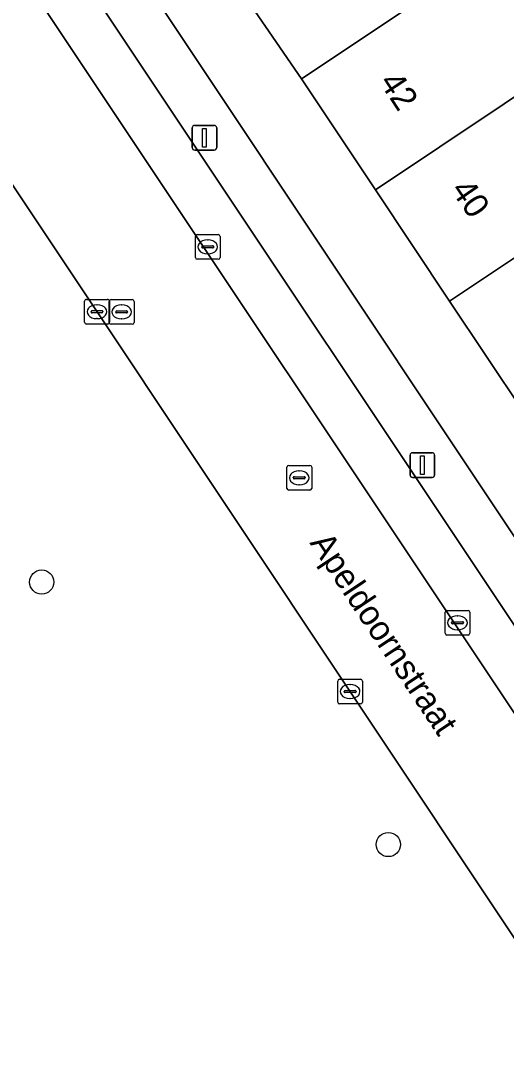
# Model space of a CAD drawing. Extents: x 158352 to 159489, y 383828 to 384603.
# Drawn here: x 158665.59 to 158685.25, y 384250.56 to 384292.05 of the extents above; entities that cross this region are included whole.
import ezdxf

# ---------------------------------------------------------------- set-up
doc = ezdxf.new("R2010")
doc.units = 0
for name, color, linetype in [('IMGEO_Boom', 7, 'Continuous'), ('IMGEO_Erf', 7, 'Continuous'), ('IMGEO_Groenvoorziening', 7, 'Continuous'), ('IMGEO_Kolk', 7, 'Continuous'), ('IMGEO_Lichtmast', 7, 'Continuous'), ('IMGEO_Openbare_ruimte_label', 7, 'Continuous'), ('IMGEO_Pand', 7, 'Continuous'), ('IMGEO_Pand_nummerreeks', 7, 'Continuous'), ('IMGEO_Parkeervlak_open', 7, 'Continuous'), ('IMGEO_Rijbaan_lokaal_open', 7, 'Continuous'), ('IMGEO_Rioolput', 7, 'Continuous'), ('IMGEO_Voetpad_open', 7, 'Continuous')]:
    doc.layers.add(name, color=color, linetype=linetype)

msp = doc.modelspace()

# ---------------------------------------------------------------- linework, layer by layer
at = {"layer": 'IMGEO_Boom'}
for centre in [(158666.45, 384269.362), (158680.469, 384258.759)]:
    msp.add_circle(centre, 0.489, dxfattribs=at)
at = {"layer": 'IMGEO_Erf'}
for points in [[(158686.834, 384318.782), (158684.84, 384321.77), (158684.731, 384321.934), (158661.89, 384306.702), (158737.694, 384193.032)], [(158685.932, 384276.235), (158682.944, 384280.716), (158679.946, 384285.214), (158676.958, 384289.696), (158673.9, 384294.152), (158670.901, 384298.647), (158667.975, 384303.17), (158664.824, 384307.897), (158672.637, 384313.107), (158675.785, 384308.374), (158678.774, 384303.893), (158681.773, 384299.397), (158684.797, 384294.918), (158687.761, 384290.42)]]:
    msp.add_lwpolyline(points, dxfattribs=at)
at = {"layer": 'IMGEO_Groenvoorziening'}
msp.add_lwpolyline([(158676.85, 384240.205), (158676.655, 384237.291), (158677.441, 384236.091), (158688.572, 384243.403), (158688.066, 384244.157), (158691.316, 384246.356), (158655.789, 384299.623)], dxfattribs=at)
at = {"layer": 'IMGEO_Kolk'}
for p, q in [((158672.664, 384282.477), (158672.664, 384283.329)), ((158672.739, 384283.403), (158673.591, 384283.403)), ((158673.152, 384283.183), (158673.177, 384283.183)), ((158673.665, 384283.329), (158673.665, 384282.477)), ((158672.923, 384282.897), (158672.923, 384282.909)), ((158673.361, 384282.86), (158672.963, 384282.86)), ((158672.966, 384282.946), (158673.364, 384282.946)), ((158673.407, 384282.909), (158673.407, 384282.897)), ((158673.591, 384282.403), (158672.739, 384282.403)), ((158673.175, 384282.623), (158673.15, 384282.623)), ((158668.186, 384279.858), (158668.186, 384280.71)), ((158668.261, 384280.784), (158669.113, 384280.784)), ((158669.187, 384280.71), (158669.187, 384279.858)), ((158668.445, 384280.278), (158668.445, 384280.29)), ((158668.883, 384280.241), (158668.485, 384280.241)), ((158668.488, 384280.327), (158668.886, 384280.327)), ((158668.674, 384280.564), (158668.699, 384280.564)), ((158668.929, 384280.29), (158668.929, 384280.278)), ((158668.697, 384280.004), (158668.672, 384280.004)), ((158669.113, 384279.784), (158668.261, 384279.784)), ((158682.841, 384268.219), (158683.693, 384268.219)), ((158682.766, 384267.293), (158682.766, 384268.145)), ((158683.254, 384267.999), (158683.279, 384267.999)), ((158683.767, 384268.145), (158683.767, 384267.293)), ((158683.025, 384267.713), (158683.025, 384267.725)), ((158683.463, 384267.676), (158683.065, 384267.676)), ((158683.068, 384267.762), (158683.466, 384267.762)), ((158683.277, 384267.439), (158683.252, 384267.439)), ((158683.509, 384267.725), (158683.509, 384267.713)), ((158683.693, 384267.219), (158682.841, 384267.219)), ((158678.421, 384264.513), (158678.421, 384265.365)), ((158678.496, 384265.439), (158679.348, 384265.439)), ((158679.422, 384265.365), (158679.422, 384264.513)), ((158678.68, 384264.933), (158678.68, 384264.945)), ((158679.118, 384264.896), (158678.72, 384264.896)), ((158678.723, 384264.982), (158679.121, 384264.982)), ((158678.909, 384265.219), (158678.934, 384265.219)), ((158679.164, 384264.945), (158679.164, 384264.933)), ((158678.932, 384264.659), (158678.907, 384264.659)), ((158679.348, 384264.439), (158678.496, 384264.439))]:
    msp.add_line(p, q, dxfattribs=at)
for points in [[(158672.664, 384282.477), (158672.664, 384283.329)], [(158672.739, 384283.403), (158673.591, 384283.403)], [(158673.665, 384283.329), (158673.665, 384282.477)], [(158673.591, 384282.403), (158672.739, 384282.403)], [(158668.186, 384279.858), (158668.186, 384280.71)], [(158668.261, 384280.784), (158669.113, 384280.784)], [(158669.187, 384280.71), (158669.187, 384279.858)], [(158669.113, 384279.784), (158668.261, 384279.784)], [(158682.841, 384268.219), (158683.693, 384268.219)], [(158682.766, 384267.293), (158682.766, 384268.145)], [(158683.767, 384268.145), (158683.767, 384267.293)], [(158683.693, 384267.219), (158682.841, 384267.219)], [(158678.421, 384264.513), (158678.421, 384265.365)], [(158678.496, 384265.439), (158679.348, 384265.439)], [(158679.422, 384265.365), (158679.422, 384264.513)], [(158679.348, 384264.439), (158678.496, 384264.439)]]:
    msp.add_lwpolyline(points, dxfattribs=at)
for centre, radius, start, end in [((158672.741, 384283.327), 0.0765, 91.552, 178.448), ((158672.741, 384283.327), 0.0765, 91.552, 178.448), ((158673.589, 384283.327), 0.0765, 1.552, 88.448), ((158673.589, 384283.327), 0.0765, 1.552, 88.448), ((158672.963, 384282.906), 0.0403, 85.8775, 175.7526), ((158672.96, 384282.896), 0.0366, 178.938, 274.7102), ((158673.364, 384282.903), 0.043, 264.8664, 352.4533), ((158673.368, 384282.908), 0.0386, 1.7309, 96.639), ((158672.741, 384282.479), 0.0765, 181.552, 268.448), ((158672.741, 384282.479), 0.0765, 181.552, 268.448), ((158673.589, 384282.479), 0.0765, 271.552, 358.448), ((158673.589, 384282.479), 0.0765, 271.552, 358.448), ((158668.263, 384280.708), 0.0765, 91.552, 178.448), ((158668.263, 384280.708), 0.0765, 91.552, 178.448), ((158669.111, 384280.708), 0.0765, 1.552, 88.448), ((158669.111, 384280.708), 0.0765, 1.552, 88.448), ((158668.485, 384280.287), 0.0403, 85.8775, 175.7526), ((158668.482, 384280.277), 0.0366, 178.938, 274.7102), ((158668.886, 384280.284), 0.043, 264.8664, 352.4533), ((158668.89, 384280.289), 0.0386, 1.7309, 96.639), ((158668.263, 384279.86), 0.0765, 181.552, 268.448), ((158668.263, 384279.86), 0.0765, 181.552, 268.448), ((158669.111, 384279.86), 0.0765, 271.552, 358.448), ((158669.111, 384279.86), 0.0765, 271.552, 358.448), ((158682.843, 384268.143), 0.0765, 91.552, 178.448), ((158682.843, 384268.143), 0.0765, 91.552, 178.448), ((158683.691, 384268.143), 0.0765, 1.552, 88.448), ((158683.691, 384268.143), 0.0765, 1.552, 88.448), ((158683.065, 384267.722), 0.0403, 85.8775, 175.7526), ((158683.062, 384267.712), 0.0366, 178.938, 274.7102), ((158683.466, 384267.719), 0.043, 264.8664, 352.4533), ((158683.47, 384267.724), 0.0386, 1.7309, 96.639), ((158682.843, 384267.295), 0.0765, 181.552, 268.448), ((158682.843, 384267.295), 0.0765, 181.552, 268.448), ((158683.691, 384267.295), 0.0765, 271.552, 358.448), ((158683.691, 384267.295), 0.0765, 271.552, 358.448), ((158678.498, 384265.363), 0.0765, 91.552, 178.448), ((158678.498, 384265.363), 0.0765, 91.552, 178.448), ((158679.346, 384265.363), 0.0765, 1.552, 88.448), ((158679.346, 384265.363), 0.0765, 1.552, 88.448), ((158678.72, 384264.942), 0.0403, 85.8775, 175.7526), ((158678.717, 384264.932), 0.0366, 178.938, 274.7102), ((158679.121, 384264.939), 0.043, 264.8664, 352.4533), ((158679.125, 384264.944), 0.0386, 1.7309, 96.639), ((158678.498, 384264.515), 0.0765, 181.552, 268.448), ((158678.498, 384264.515), 0.0765, 181.552, 268.448), ((158679.346, 384264.515), 0.0765, 271.552, 358.448), ((158679.346, 384264.515), 0.0765, 271.552, 358.448)]:
    msp.add_arc(centre, radius, start, end, dxfattribs=at)
for centre, major_axis, ratio, start_param, end_param in [((158673.151, 384282.903), (-0.387, 0.002), 0.722429, 4.712389, 7.853982), ((158673.176, 384282.903), (-0.39, 0.002), 0.717154, 1.570796, 4.712389), ((158668.673, 384280.284), (-0.387, 0.002), 0.722429, 4.712389, 7.853982), ((158668.698, 384280.284), (-0.39, 0.002), 0.717154, 1.570796, 4.712389), ((158683.253, 384267.719), (-0.387, 0.002), 0.722429, 4.712389, 7.853982), ((158683.278, 384267.719), (-0.39, 0.002), 0.717154, 1.570796, 4.712389), ((158678.908, 384264.939), (-0.387, 0.002), 0.722429, 4.712389, 7.853982), ((158678.933, 384264.939), (-0.39, 0.002), 0.717154, 1.570796, 4.712389)]:
    msp.add_ellipse(centre, major_axis=major_axis, ratio=ratio, start_param=start_param, end_param=end_param, dxfattribs=at)
at = {"layer": 'IMGEO_Lichtmast'}
for p, q in [((158672.537, 384286.912), (158672.537, 384287.712)), ((158672.537, 384287.712), (158672.537, 384286.912)), ((158672.637, 384287.812), (158673.427, 384287.812)), ((158673.427, 384287.812), (158672.637, 384287.812)), ((158673.527, 384287.712), (158673.527, 384286.912)), ((158673.527, 384286.912), (158673.527, 384287.712)), ((158673.427, 384286.812), (158672.637, 384286.812)), ((158672.637, 384286.812), (158673.427, 384286.812)), ((158681.351, 384273.687), (158681.351, 384274.487)), ((158681.351, 384274.487), (158681.351, 384273.687)), ((158681.451, 384274.587), (158682.241, 384274.587)), ((158682.241, 384274.587), (158681.451, 384274.587)), ((158682.341, 384274.487), (158682.341, 384273.687)), ((158682.341, 384273.687), (158682.341, 384274.487)), ((158682.241, 384273.587), (158681.451, 384273.587)), ((158681.451, 384273.587), (158682.241, 384273.587))]:
    msp.add_line(p, q, dxfattribs=at)
for points in [[(158672.957, 384287.687), (158673.107, 384287.687), (158673.107, 384286.937), (158672.957, 384286.937), (158672.957, 384287.687)], [(158681.771, 384274.462), (158681.921, 384274.462), (158681.921, 384273.712), (158681.771, 384273.712), (158681.771, 384274.462)]]:
    msp.add_lwpolyline(points, dxfattribs=at)
for centre, start, end in [((158672.637, 384287.712), 90, 180), ((158672.637, 384287.712), 90, 180), ((158673.427, 384287.712), 0, 90), ((158673.427, 384287.712), 360, 90), ((158672.637, 384286.912), 180, 270), ((158672.637, 384286.912), 180, 270), ((158673.427, 384286.912), 270, 0), ((158673.427, 384286.912), 270, 0), ((158681.451, 384274.487), 90, 180), ((158681.451, 384274.487), 90, 180), ((158682.241, 384274.487), 0, 90), ((158682.241, 384274.487), 360, 90), ((158681.451, 384273.687), 180, 270), ((158681.451, 384273.687), 180, 270), ((158682.241, 384273.687), 270, 0), ((158682.241, 384273.687), 270, 0)]:
    msp.add_arc(centre, 0.1, start, end, dxfattribs=at)
at = {"layer": 'IMGEO_Pand'}
for points in [[(158676.958, 384289.696), (158684.797, 384294.918), (158681.773, 384299.397), (158673.9, 384294.152)], [(158687.761, 384290.42), (158684.797, 384294.918), (158676.958, 384289.696), (158679.946, 384285.214)], [(158687.761, 384290.42), (158679.946, 384285.214), (158682.944, 384280.716), (158690.784, 384285.939)], [(158693.771, 384281.457), (158696.978, 384283.594), (158693.991, 384288.076), (158690.784, 384285.939), (158682.944, 384280.716), (158685.932, 384276.235)]]:
    msp.add_lwpolyline(points, close=True, dxfattribs=at)
at = {"layer": 'IMGEO_Parkeervlak_open'}
for points in [[(158693.763, 384252.543), (158695.03, 384253.434), (158660.956, 384304.482), (158659.679, 384303.634)], [(158659.086, 384303.74), (158693.594, 384252.04)]]:
    msp.add_lwpolyline(points, dxfattribs=at)
at = {"layer": 'IMGEO_Rijbaan_lokaal_open'}
msp.add_lwpolyline([(158636.795, 384328.082), (158654.177, 384302.038), (158655.789, 384299.623), (158691.316, 384246.356), (158695.508, 384249.16), (158693.594, 384252.04), (158659.086, 384303.74), (158654.809, 384310.191), (158644.803, 384325.125)], dxfattribs=at)
at = {"layer": 'IMGEO_Rioolput'}
for p, q in [((158669.183, 384279.85), (158669.183, 384280.702)), ((158669.258, 384280.776), (158670.11, 384280.776)), ((158670.184, 384280.702), (158670.184, 384279.85)), ((158669.442, 384280.27), (158669.442, 384280.282)), ((158669.88, 384280.233), (158669.482, 384280.233)), ((158669.485, 384280.319), (158669.883, 384280.319)), ((158669.671, 384280.556), (158669.696, 384280.556)), ((158669.926, 384280.282), (158669.926, 384280.27)), ((158669.694, 384279.996), (158669.669, 384279.996)), ((158670.11, 384279.776), (158669.258, 384279.776)), ((158676.368, 384273.149), (158676.368, 384274.001)), ((158676.443, 384274.075), (158677.295, 384274.075)), ((158677.369, 384274.001), (158677.369, 384273.149)), ((158676.627, 384273.569), (158676.627, 384273.581)), ((158676.67, 384273.618), (158677.068, 384273.618)), ((158676.856, 384273.855), (158676.881, 384273.855)), ((158677.111, 384273.581), (158677.111, 384273.569)), ((158677.065, 384273.532), (158676.667, 384273.532)), ((158676.879, 384273.295), (158676.854, 384273.295)), ((158677.295, 384273.075), (158676.443, 384273.075))]:
    msp.add_line(p, q, dxfattribs=at)
for points in [[(158669.183, 384279.85), (158669.183, 384280.702)], [(158669.258, 384280.776), (158670.11, 384280.776)], [(158670.184, 384280.702), (158670.184, 384279.85)], [(158670.11, 384279.776), (158669.258, 384279.776)], [(158676.368, 384273.149), (158676.368, 384274.001)], [(158676.443, 384274.075), (158677.295, 384274.075)], [(158677.369, 384274.001), (158677.369, 384273.149)], [(158677.295, 384273.075), (158676.443, 384273.075)]]:
    msp.add_lwpolyline(points, dxfattribs=at)
for centre, radius, start, end in [((158669.26, 384280.7), 0.0765, 91.552, 178.448), ((158669.26, 384280.7), 0.0765, 91.552, 178.448), ((158670.108, 384280.7), 0.0765, 1.552, 88.448), ((158670.108, 384280.7), 0.0765, 1.552, 88.448), ((158669.482, 384280.279), 0.0403, 85.8775, 175.7526), ((158669.479, 384280.269), 0.0366, 178.938, 274.7102), ((158669.883, 384280.276), 0.043, 264.8664, 352.4533), ((158669.887, 384280.281), 0.0386, 1.7309, 96.639), ((158669.26, 384279.852), 0.0765, 181.552, 268.448), ((158669.26, 384279.852), 0.0765, 181.552, 268.448), ((158670.108, 384279.852), 0.0765, 271.552, 358.448), ((158670.108, 384279.852), 0.0765, 271.552, 358.448), ((158676.445, 384273.999), 0.0765, 91.552, 178.448), ((158676.445, 384273.999), 0.0765, 91.552, 178.448), ((158677.293, 384273.999), 0.0765, 1.552, 88.448), ((158677.293, 384273.999), 0.0765, 1.552, 88.448), ((158676.667, 384273.578), 0.0403, 85.8775, 175.7526), ((158677.072, 384273.58), 0.0386, 1.7309, 96.639), ((158676.664, 384273.568), 0.0366, 178.938, 274.7102), ((158677.068, 384273.575), 0.043, 264.8664, 352.4533), ((158676.445, 384273.151), 0.0765, 181.552, 268.448), ((158676.445, 384273.151), 0.0765, 181.552, 268.448), ((158677.293, 384273.151), 0.0765, 271.552, 358.448), ((158677.293, 384273.151), 0.0765, 271.552, 358.448)]:
    msp.add_arc(centre, radius, start, end, dxfattribs=at)
for centre, major_axis, ratio, start_param, end_param in [((158669.67, 384280.276), (-0.387, 0.002), 0.722429, 4.712389, 7.853982), ((158669.695, 384280.276), (-0.39, 0.002), 0.717154, 1.570796, 4.712389), ((158676.855, 384273.575), (-0.387, 0.002), 0.722429, 4.712389, 7.853982), ((158676.88, 384273.575), (-0.39, 0.002), 0.717154, 1.570796, 4.712389)]:
    msp.add_ellipse(centre, major_axis=major_axis, ratio=ratio, start_param=start_param, end_param=end_param, dxfattribs=at)
at = {"layer": 'IMGEO_Voetpad_open'}
for points in [[(158751.279, 384168.67), (158752.1, 384171.43), (158738.549, 384191.749), (158737.694, 384193.032), (158661.89, 384306.702)], [(158659.679, 384303.634), (158660.956, 384304.482), (158695.03, 384253.434), (158693.763, 384252.543)]]:
    msp.add_lwpolyline(points, dxfattribs=at)

# ---------------------------------------------------------------- texts
at = {"layer": 'IMGEO_Openbare_ruimte_label'}
msp.add_text('Apeldoornstraat', height=1, rotation=303.706, dxfattribs=at).set_placement((158677.269, 384270.945))
at = {"layer": 'IMGEO_Pand_nummerreeks'}
for s, rotation, p in [('42', 303.3694, (158680.076, 384289.563)), ('40', 304.4434, (158682.967, 384285.207))]:
    msp.add_text(s, height=1, rotation=rotation, dxfattribs=at).set_placement(p)

doc.saveas('drawing.dxf')
